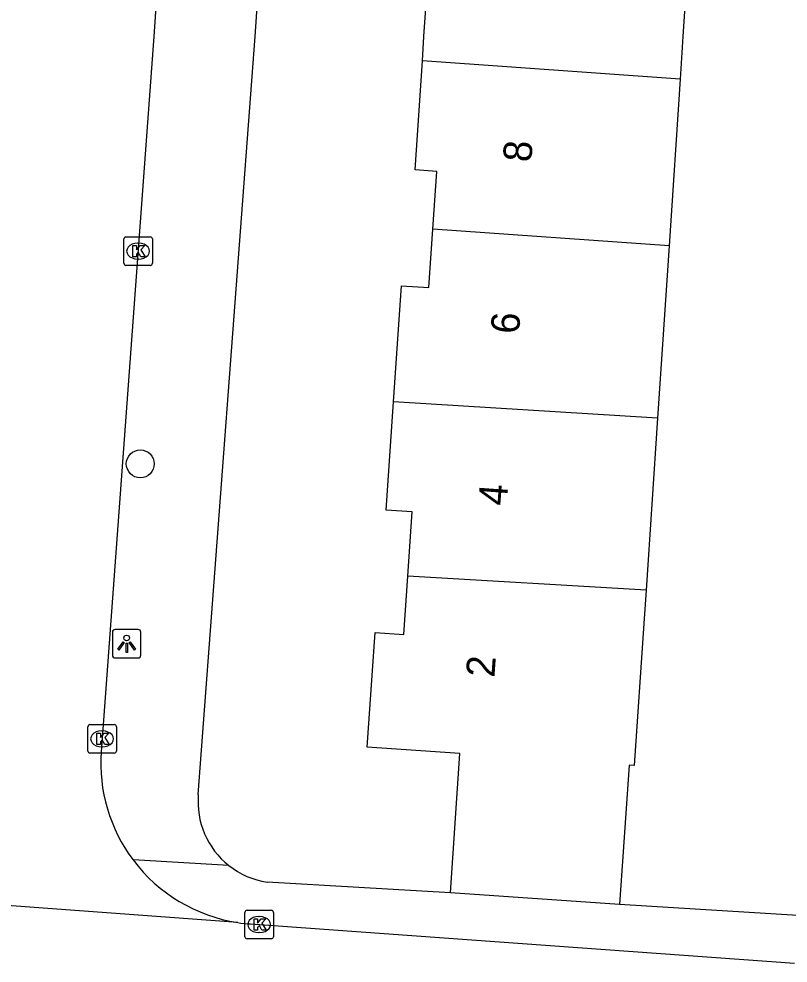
# Model space of a CAD drawing. Extents: x 161848 to 162726, y 385382 to 386521.
# Drawn here: x 162311.59 to 162338.58, y 385467.5 to 385500.62 of the extents above; entities that cross this region are included whole.
import ezdxf

# ---------------------------------------------------------------- set-up
doc = ezdxf.new("R2010")
doc.units = 0
for name, color, linetype in [('IMGEO_Boom', 7, 'Continuous'), ('IMGEO_Kolk', 7, 'Continuous'), ('IMGEO_Lichtpunt', 7, 'Continuous'), ('IMGEO_Pand', 7, 'Continuous'), ('IMGEO_Pand_nummerreeks', 7, 'Continuous'), ('IMGEO_Rijbaan_lokaal_open', 7, 'Continuous'), ('IMGEO_Voetpad_open', 7, 'Continuous')]:
    doc.layers.add(name, color=color, linetype=linetype)

msp = doc.modelspace()

# ---------------------------------------------------------------- linework, layer by layer
at = {"layer": 'IMGEO_Boom'}
msp.add_circle((162315.852, 385485.016), 0.489, dxfattribs=at)
at = {"layer": 'IMGEO_Kolk'}
for p, q in [((162315.275, 385492.052), (162315.275, 385492.904)), ((162315.35, 385492.978), (162316.202, 385492.978)), ((162316.276, 385492.904), (162316.276, 385492.052)), ((162315.763, 385492.758), (162315.788, 385492.758)), ((162316.202, 385491.978), (162315.35, 385491.978)), ((162315.786, 385492.198), (162315.761, 385492.198)), ((162314.012, 385474.943), (162314.012, 385475.795)), ((162314.087, 385475.869), (162314.939, 385475.869)), ((162315.013, 385475.795), (162315.013, 385474.943)), ((162314.5, 385475.649), (162314.525, 385475.649)), ((162314.523, 385475.089), (162314.498, 385475.089)), ((162314.939, 385474.869), (162314.087, 385474.869)), ((162319.522, 385468.43), (162319.522, 385469.282)), ((162319.597, 385469.356), (162320.449, 385469.356)), ((162320.01, 385469.136), (162320.035, 385469.136)), ((162320.523, 385469.282), (162320.523, 385468.43)), ((162320.033, 385468.576), (162320.008, 385468.576)), ((162320.449, 385468.356), (162319.597, 385468.356))]:
    msp.add_line(p, q, dxfattribs=at)
for points in [[(162315.275, 385492.052), (162315.275, 385492.904)], [(162315.35, 385492.978), (162316.202, 385492.978)], [(162316.276, 385492.904), (162316.276, 385492.052)], [(162315.596, 385492.678), (162315.719, 385492.678), (162315.719, 385492.527), (162315.849, 385492.678), (162316.013, 385492.678), (162315.867, 385492.527), (162316.02, 385492.278), (162315.868, 385492.278), (162315.783, 385492.442), (162315.719, 385492.375), (162315.719, 385492.278), (162315.596, 385492.278), (162315.596, 385492.678)], [(162316.202, 385491.978), (162315.35, 385491.978)], [(162314.012, 385474.943), (162314.012, 385475.795)], [(162314.087, 385475.869), (162314.939, 385475.869)], [(162315.013, 385475.795), (162315.013, 385474.943)], [(162314.333, 385475.569), (162314.456, 385475.569), (162314.456, 385475.418), (162314.586, 385475.569), (162314.75, 385475.569), (162314.604, 385475.418), (162314.757, 385475.169), (162314.605, 385475.169), (162314.52, 385475.333), (162314.456, 385475.266), (162314.456, 385475.169), (162314.333, 385475.169), (162314.333, 385475.569)], [(162314.939, 385474.869), (162314.087, 385474.869)], [(162319.522, 385468.43), (162319.522, 385469.282)], [(162319.597, 385469.356), (162320.449, 385469.356)], [(162319.843, 385469.056), (162319.966, 385469.056), (162319.966, 385468.905), (162320.096, 385469.056), (162320.26, 385469.056), (162320.114, 385468.905), (162320.267, 385468.656), (162320.115, 385468.656), (162320.03, 385468.82), (162319.966, 385468.753), (162319.966, 385468.656), (162319.843, 385468.656), (162319.843, 385469.056)], [(162320.523, 385469.282), (162320.523, 385468.43)], [(162320.449, 385468.356), (162319.597, 385468.356)]]:
    msp.add_lwpolyline(points, dxfattribs=at)
for centre, start, end in [((162315.352, 385492.902), 91.552, 178.448), ((162315.352, 385492.902), 91.552, 178.448), ((162316.2, 385492.902), 1.552, 88.448), ((162316.2, 385492.902), 1.552, 88.448), ((162315.352, 385492.054), 181.552, 268.448), ((162315.352, 385492.054), 181.552, 268.448), ((162316.2, 385492.054), 271.552, 358.448), ((162316.2, 385492.054), 271.552, 358.448), ((162314.089, 385475.793), 91.552, 178.448), ((162314.089, 385475.793), 91.552, 178.448), ((162314.937, 385475.793), 1.552, 88.448), ((162314.937, 385475.793), 1.552, 88.448), ((162314.089, 385474.945), 181.552, 268.448), ((162314.089, 385474.945), 181.552, 268.448), ((162314.937, 385474.945), 271.552, 358.448), ((162314.937, 385474.945), 271.552, 358.448), ((162319.599, 385469.28), 91.552, 178.448), ((162319.599, 385469.28), 91.552, 178.448), ((162320.447, 385469.28), 1.552, 88.448), ((162320.447, 385469.28), 1.552, 88.448), ((162319.599, 385468.432), 181.552, 268.448), ((162319.599, 385468.432), 181.552, 268.448), ((162320.447, 385468.432), 271.552, 358.448), ((162320.447, 385468.432), 271.552, 358.448)]:
    msp.add_arc(centre, 0.0765, start, end, dxfattribs=at)
for centre, major_axis, ratio, start_param, end_param in [((162315.762, 385492.478), (-0.387, 0.002), 0.722429, 4.712389, 7.853982), ((162315.787, 385492.478), (-0.39, 0.002), 0.717154, 1.570796, 4.712389), ((162314.499, 385475.369), (-0.387, 0.002), 0.722429, 4.712389, 7.853982), ((162314.524, 385475.369), (-0.39, 0.002), 0.717154, 1.570796, 4.712389), ((162320.009, 385468.856), (-0.387, 0.002), 0.722429, 4.712389, 7.853982), ((162320.034, 385468.856), (-0.39, 0.002), 0.717154, 1.570796, 4.712389)]:
    msp.add_ellipse(centre, major_axis=major_axis, ratio=ratio, start_param=start_param, end_param=end_param, dxfattribs=at)
at = {"layer": 'IMGEO_Lichtpunt'}
for p, q in [((162314.876, 385479.11), (162314.876, 385478.303)), ((162314.876, 385479.11), (162314.876, 385478.303)), ((162315.778, 385479.205), (162314.97, 385479.205)), ((162315.778, 385479.205), (162314.97, 385479.205)), ((162315.872, 385478.303), (162315.872, 385479.11)), ((162315.872, 385478.303), (162315.872, 385479.11)), ((162314.97, 385478.209), (162315.778, 385478.209)), ((162314.97, 385478.209), (162315.778, 385478.209))]:
    msp.add_line(p, q, dxfattribs=at)
for points in [[(162315.25, 385478.774), (162315.289, 385478.746), (162315.101, 385478.484), (162315.063, 385478.511), (162315.25, 385478.774)], [(162315.352, 385478.726), (162315.399, 385478.726), (162315.399, 385478.404), (162315.352, 385478.404), (162315.352, 385478.726)], [(162315.462, 385478.746), (162315.5, 385478.773), (162315.687, 385478.511), (162315.648, 385478.483), (162315.462, 385478.746)]]:
    msp.add_lwpolyline(points, dxfattribs=at)
msp.add_circle((162315.375, 385478.908), 0.0994, dxfattribs=at)
for centre, start, end in [((162314.97, 385479.11), 90, 180), ((162314.97, 385479.11), 90, 180), ((162315.778, 385479.11), 0, 90), ((162315.778, 385479.11), 0, 90), ((162314.97, 385478.303), 180, 270), ((162314.97, 385478.303), 180, 270), ((162315.778, 385478.303), 270, 0), ((162315.778, 385478.303), 270, 360)]:
    msp.add_arc(centre, 0.0946, start, end, dxfattribs=at)
at = {"layer": 'IMGEO_Pand'}
for points in [[(162325.748, 385499.15), (162325.805, 385500), (162326.006, 385502.977), (162327, 385502.913), (162327.138, 385505.01)], [(162335.192, 385504.557), (162334.889, 385500), (162334.79, 385498.513)], [(162326.118, 385493.245), (162326.257, 385495.273), (162325.49, 385495.325), (162325.748, 385499.15)], [(162334.79, 385498.513), (162325.748, 385499.15)], [(162334.79, 385498.513), (162334.401, 385492.661)], [(162324.737, 385487.192), (162325.016, 385491.264), (162325.977, 385491.198), (162326.118, 385493.245)], [(162334.401, 385492.661), (162326.118, 385493.245)], [(162334.401, 385492.661), (162333.999, 385486.616)], [(162325.236, 385481.075), (162325.391, 385483.333), (162324.476, 385483.396), (162324.737, 385487.192)], [(162333.999, 385486.616), (162324.737, 385487.192)], [(162333.999, 385486.616), (162333.598, 385480.582)], [(162326.729, 385469.964), (162327.061, 385474.851), (162323.816, 385475.074), (162324.093, 385479.099), (162325.095, 385479.03), (162325.236, 385481.075)], [(162333.598, 385480.582), (162325.236, 385481.075)], [(162333.598, 385480.582), (162333.521, 385479.42), (162333.179, 385474.431), (162332.999, 385474.443), (162332.668, 385469.561)], [(162332.668, 385469.561), (162326.729, 385469.964)]]:
    msp.add_lwpolyline(points, dxfattribs=at)
at = {"layer": 'IMGEO_Rijbaan_lokaal_open'}
for points in [[(162322.286, 385587.816), (162319.865, 385552.12), (162319.604, 385548.271), (162316.33, 385500), (162314.478, 385474.919)], [(162319.272, 385468.927), (162302.281, 385470.176)], [(162319.723, 385468.876), (162338.798, 385467.504)]]:
    msp.add_lwpolyline(points, dxfattribs=at)
for centre, radius, start, end in [((162320.131, 385474.529), 5.666, 176.0505, 216.9572), ((162320.132, 385474.529), 5.668, 216.9512, 261.2684), ((162320.136, 385474.551), 5.69, 261.2623, 265.8342)]:
    msp.add_arc(centre, radius, start, end, dxfattribs=at)
at = {"layer": 'IMGEO_Voetpad_open'}
for points in [[(162317.889, 385473.417), (162319.885, 385500), (162325.823, 385587.477)], [(162318.957, 385470.928), (162315.603, 385471.122)], [(162326.729, 385469.964), (162320.298, 385470.343)], [(162338.916, 385469.174), (162332.668, 385469.561)]]:
    msp.add_lwpolyline(points, dxfattribs=at)
for centre, radius, start, end in [((162320.729, 385473.162), 2.852, 174.8728, 231.5743), ((162320.728, 385473.157), 2.847, 231.5408, 261.3215)]:
    msp.add_arc(centre, radius, start, end, dxfattribs=at)

# ---------------------------------------------------------------- texts
at = {"layer": 'IMGEO_Pand_nummerreeks'}
for s, rotation, p in [('8', 85.9081, (162329.568, 385495.579)), ('6', 85.9081, (162329.137, 385489.553)), ('4', 85.9081, (162328.706, 385483.53)), ('2', 85.9093, (162328.274, 385477.506))]:
    msp.add_text(s, height=1, rotation=rotation, dxfattribs=at).set_placement(p)

doc.saveas('drawing.dxf')
